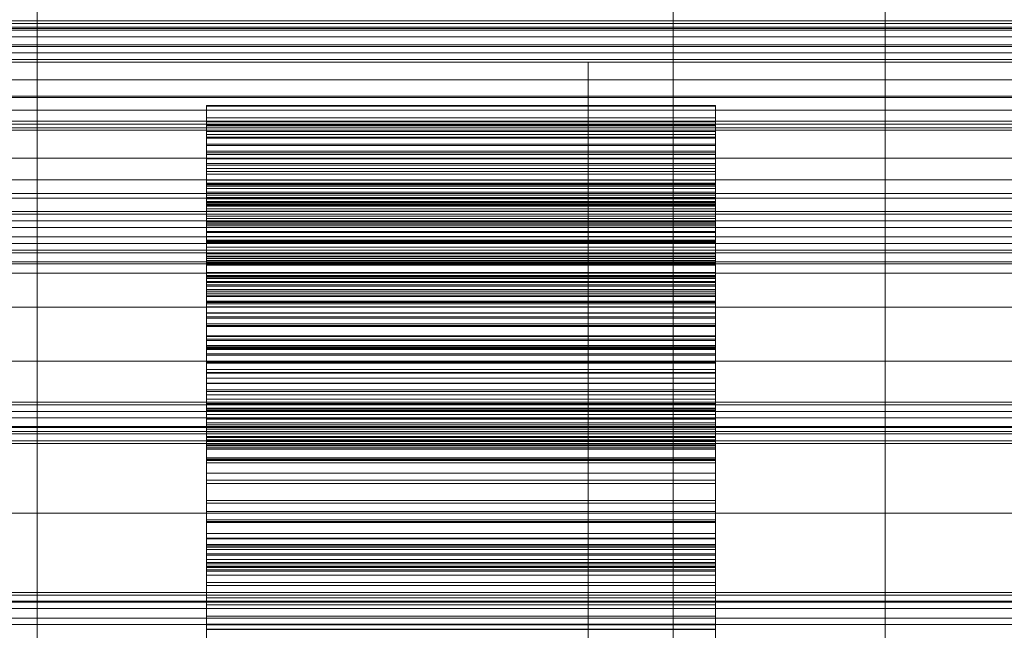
# Model space of a CAD drawing. Header units: millimetres. Extents: x -4738 to 65662, y -68080 to 6847.
# Tile 308 of 656: x 548 to 664, y -33797 to -33725. Entities that reach past the tile are written whole.
import ezdxf

# ---------------------------------------------------------------- set-up
doc = ezdxf.new("R2010")
doc.units = ezdxf.units.MM
for name, color, linetype, lineweight in [('COTAS_O', 1, 'Continuous', 0), ('COTAS_P', 1, 'Continuous', 0), ('frontal_briquetadora', 7, 'Continuous', 0), ('frontal_C03', 7, 'Continuous', 0), ('frontal_mezcladora', 7, 'Continuous', 0), ('frontal_secador', 7, 'Continuous', 0)]:
    doc.layers.add(name, color=color, linetype=linetype, lineweight=lineweight)
doc.dimstyles.new('R19_100', dxfattribs={"dimtxt": 250, "dimasz": 150, "dimexe": 150, "dimexo": 80, "dimgap": 100, "dimtad": 1, "dimtih": 1, "dimtoh": 1, "dimdsep": 46, "dimcen": 0.09, "dimadec": 0, "dimazin": 0, "dimtfac": 1, "dimtdec": 4, "dimtofl": 0, "dimtmove": 0, "dimatfit": 3, "dimfxl": 1, "dimtolj": 1, "dimtzin": 0, "dimarcsym": 0})

# ---------------------------------------------------------------- blocks, each defined once
blk = doc.blocks.new('DIM_R30_48')
at = {"layer": 'COTAS_O'}
for p, q in [((-1725, -33700), (-1575, -33655)), ((1725, -33700), (1575, -33655)), ((-1725, -34400), (-1725, -33700)), ((-1725, -33700), (1725, -33700)), ((-1725, -33700), (-1575, -33745)), ((1725, -33700), (1575, -33745)), ((1725, -34400), (1725, -33700))]:
    blk.add_line(p, q, dxfattribs=at)
blk.add_text('3450 O', height=250, dxfattribs=at).set_placement((0, -33600))
blk = doc.blocks.new('DIM_R30_49')
at = {"layer": 'COTAS_P'}
for p, q in [((-150, -32300), (550, -32300)), ((550, -32300), (505, -32450)), ((550, -34900), (550, -32300)), ((550, -32300), (595, -32450)), ((550, -34900), (505, -34750)), ((550, -34900), (595, -34750)), ((-150, -34900), (550, -34900))]:
    blk.add_line(p, q, dxfattribs=at)
blk.add_text('2600 P', height=250, rotation=90, dxfattribs=at).set_placement((450, -33600))

msp = doc.modelspace()

# ---------------------------------------------------------------- linework, layer by layer
at = {"layer": 'frontal_briquetadora'}
for p, q in [((570, -33737.351), (570, -33735.082)), ((630, -33735.082), (570, -33735.082)), ((570, -33735.082), (570, -33735.179)), ((630, -33737.351), (630, -33735.082)), ((630, -33735.082), (630, -33735.179)), ((630, -33735.179), (570, -33735.179)), ((570, -33735.179), (570, -33737.484)), ((630, -33735.179), (630, -33737.484)), ((570, -33738.497), (570, -33736.551)), ((630, -33736.551), (570, -33736.551)), ((570, -33736.551), (570, -33738.15)), ((570, -33738.815), (570, -33737.026)), ((630, -33737.026), (570, -33737.026)), ((570, -33737.026), (570, -33738.924)), ((570, -33739.636), (570, -33737.351)), ((630, -33737.351), (570, -33737.351)), ((630, -33738.497), (630, -33736.551)), ((630, -33736.551), (630, -33738.15)), ((630, -33738.815), (630, -33737.026)), ((630, -33737.026), (630, -33738.924)), ((630, -33739.636), (630, -33737.351)), ((630, -33737.484), (570, -33737.484)), ((570, -33737.484), (570, -33739.8)), ((630, -33738.15), (570, -33738.15)), ((570, -33738.15), (570, -33740.677)), ((570, -33740.487), (570, -33738.497)), ((630, -33738.497), (570, -33738.497)), ((630, -33737.484), (630, -33739.8)), ((630, -33738.15), (630, -33740.677)), ((630, -33740.487), (630, -33738.497)), ((570, -33741.363), (570, -33738.815)), ((630, -33738.815), (570, -33738.815)), ((630, -33738.924), (570, -33738.924)), ((570, -33738.924), (570, -33740.87)), ((570, -33741.93), (570, -33739.636)), ((630, -33739.636), (570, -33739.636)), ((630, -33741.363), (630, -33738.815)), ((630, -33738.924), (630, -33740.87)), ((630, -33741.93), (630, -33739.636)), ((630, -33739.8), (570, -33739.8)), ((570, -33739.8), (570, -33742.123)), ((570, -33742.516), (570, -33740.487)), ((630, -33740.487), (570, -33740.487)), ((630, -33740.677), (570, -33740.677)), ((570, -33740.677), (570, -33743.186)), ((630, -33740.87), (570, -33740.87)), ((570, -33740.87), (570, -33742.858)), ((630, -33739.8), (630, -33742.123)), ((630, -33742.516), (630, -33740.487)), ((630, -33740.677), (630, -33743.186)), ((630, -33740.87), (630, -33742.858)), ((570, -33743.89), (570, -33741.363)), ((630, -33741.363), (570, -33741.363)), ((570, -33744.23), (570, -33741.93)), ((630, -33741.93), (570, -33741.93)), ((630, -33743.89), (630, -33741.363)), ((630, -33744.23), (630, -33741.93)), ((630, -33742.123), (570, -33742.123)), ((570, -33742.123), (570, -33744.446)), ((570, -33744.58), (570, -33742.516)), ((630, -33742.516), (570, -33742.516)), ((570, -33742.858), (570, -33744.886)), ((570, -33746.078), (570, -33742.862)), ((630, -33742.862), (570, -33742.862)), ((570, -33742.862), (570, -33744.352)), ((630, -33743.186), (570, -33743.186)), ((570, -33743.186), (570, -33745.672)), ((630, -33742.123), (630, -33744.446)), ((630, -33744.58), (630, -33742.516)), ((630, -33742.858), (630, -33744.886)), ((630, -33746.078), (630, -33742.862)), ((630, -33742.862), (630, -33744.352)), ((630, -33743.186), (630, -33745.672)), ((570, -33745.318), (570, -33743.885)), ((630, -33743.885), (570, -33743.885)), ((570, -33743.885), (570, -33747.277)), ((570, -33746.39), (570, -33743.89)), ((570, -33746.528), (570, -33744.23)), ((630, -33744.23), (570, -33744.23)), ((630, -33744.352), (570, -33744.352)), ((570, -33744.352), (570, -33745.915)), ((630, -33745.318), (630, -33743.885)), ((630, -33743.885), (630, -33747.277)), ((630, -33746.39), (630, -33743.89)), ((630, -33746.528), (630, -33744.23)), ((630, -33744.352), (630, -33745.915)), ((630, -33744.446), (570, -33744.446)), ((570, -33744.446), (570, -33746.764)), ((570, -33746.676), (570, -33744.58)), ((630, -33744.58), (570, -33744.58)), ((630, -33744.886), (570, -33744.886)), ((570, -33744.886), (570, -33746.95)), ((570, -33746.827), (570, -33745.318)), ((630, -33745.318), (570, -33745.318)), ((630, -33744.446), (630, -33746.764)), ((630, -33746.676), (630, -33744.58)), ((630, -33744.886), (630, -33746.95)), ((630, -33746.827), (630, -33745.318)), ((630, -33745.672), (570, -33745.672)), ((570, -33745.672), (570, -33748.127)), ((630, -33745.915), (570, -33745.915)), ((570, -33745.915), (570, -33747.548)), ((570, -33748.735), (570, -33746.078)), ((630, -33746.078), (570, -33746.078)), ((570, -33748.856), (570, -33746.39)), ((630, -33746.39), (570, -33746.39)), ((570, -33748.819), (570, -33746.528)), ((630, -33746.528), (570, -33746.528)), ((570, -33748.801), (570, -33746.676)), ((630, -33746.676), (570, -33746.676)), ((630, -33745.672), (630, -33748.127)), ((630, -33745.915), (630, -33747.548)), ((630, -33748.735), (630, -33746.078)), ((630, -33748.856), (630, -33746.39)), ((630, -33748.819), (630, -33746.528)), ((630, -33748.801), (630, -33746.676)), ((630, -33746.764), (570, -33746.764)), ((570, -33746.764), (570, -33749.07)), ((570, -33748.409), (570, -33746.827)), ((630, -33746.827), (570, -33746.827)), ((630, -33746.95), (570, -33746.95)), ((570, -33746.95), (570, -33749.047)), ((630, -33747.277), (570, -33747.277)), ((570, -33747.277), (570, -33749.94)), ((630, -33747.548), (570, -33747.548)), ((570, -33747.548), (570, -33749.25)), ((630, -33746.764), (630, -33749.07)), ((630, -33748.409), (630, -33746.827)), ((630, -33746.95), (630, -33749.047)), ((630, -33747.277), (630, -33749.94)), ((630, -33747.548), (630, -33749.25)), ((630, -33748.127), (570, -33748.127)), ((570, -33748.127), (570, -33750.545)), ((570, -33750.064), (570, -33748.409)), ((630, -33748.409), (570, -33748.409)), ((570, -33751.343), (570, -33748.735)), ((630, -33748.735), (570, -33748.735)), ((570, -33750.953), (570, -33748.801)), ((630, -33748.801), (570, -33748.801)), ((570, -33751.095), (570, -33748.819)), ((630, -33748.819), (570, -33748.819)), ((570, -33751.279), (570, -33748.856)), ((630, -33748.856), (570, -33748.856)), ((630, -33748.127), (630, -33750.545)), ((630, -33750.064), (630, -33748.409)), ((630, -33751.343), (630, -33748.735)), ((630, -33750.953), (630, -33748.801)), ((630, -33751.095), (630, -33748.819)), ((630, -33751.279), (630, -33748.856)), ((630, -33749.047), (570, -33749.047)), ((570, -33749.047), (570, -33751.177)), ((630, -33749.07), (570, -33749.07)), ((570, -33749.07), (570, -33751.356)), ((630, -33749.25), (570, -33749.25)), ((570, -33749.25), (570, -33751.02)), ((630, -33749.94), (570, -33749.94)), ((570, -33749.94), (570, -33752.551)), ((570, -33751.79), (570, -33750.064)), ((630, -33750.064), (570, -33750.064)), ((630, -33749.047), (630, -33751.177)), ((630, -33749.07), (630, -33751.356)), ((630, -33749.25), (630, -33751.02)), ((630, -33749.94), (630, -33752.551)), ((630, -33751.79), (630, -33750.064)), ((630, -33750.545), (570, -33750.545)), ((570, -33750.545), (570, -33752.915)), ((570, -33753.136), (570, -33750.953)), ((630, -33750.953), (570, -33750.953)), ((630, -33751.02), (570, -33751.02)), ((570, -33751.02), (570, -33752.857)), ((570, -33753.342), (570, -33751.095)), ((630, -33751.095), (570, -33751.095)), ((630, -33751.177), (570, -33751.177)), ((570, -33751.177), (570, -33753.345)), ((570, -33753.651), (570, -33751.279)), ((630, -33751.279), (570, -33751.279)), ((570, -33753.895), (570, -33751.343)), ((630, -33751.343), (570, -33751.343)), ((630, -33751.356), (570, -33751.356)), ((570, -33751.356), (570, -33753.604)), ((630, -33750.545), (630, -33752.915)), ((630, -33753.136), (630, -33750.953)), ((630, -33751.02), (630, -33752.857)), ((630, -33753.342), (630, -33751.095)), ((630, -33751.177), (630, -33753.345)), ((630, -33753.651), (630, -33751.279)), ((630, -33753.895), (630, -33751.343)), ((630, -33751.356), (630, -33753.604)), ((570, -33753.588), (570, -33751.79)), ((630, -33751.79), (570, -33751.79)), ((630, -33753.588), (630, -33751.79)), ((630, -33752.551), (570, -33752.551)), ((570, -33752.551), (570, -33755.103)), ((630, -33752.857), (570, -33752.857)), ((570, -33752.857), (570, -33754.768)), ((630, -33752.915), (570, -33752.915)), ((570, -33752.915), (570, -33755.223)), ((570, -33763.445), (570, -33753.136)), ((630, -33753.136), (570, -33753.136)), ((570, -33763.625), (570, -33753.342)), ((630, -33753.342), (570, -33753.342)), ((630, -33753.345), (570, -33753.345)), ((570, -33753.345), (570, -33763.628)), ((570, -33755.465), (570, -33753.588)), ((630, -33753.588), (570, -33753.588)), ((630, -33753.604), (570, -33753.604)), ((570, -33753.604), (570, -33763.854)), ((570, -33755.955), (570, -33753.651)), ((630, -33753.651), (570, -33753.651)), ((630, -33752.551), (630, -33755.103)), ((630, -33752.857), (630, -33754.768)), ((630, -33752.915), (630, -33755.223)), ((630, -33763.445), (630, -33753.136)), ((630, -33763.625), (630, -33753.342)), ((630, -33753.345), (630, -33763.628)), ((630, -33755.465), (630, -33753.588)), ((630, -33753.604), (630, -33763.854)), ((630, -33755.955), (630, -33753.651)), ((570, -33754.755), (570, -33753.796)), ((630, -33753.796), (570, -33753.796)), ((570, -33753.796), (570, -33758.467)), ((570, -33756.383), (570, -33753.895)), ((630, -33753.895), (570, -33753.895)), ((570, -33755.813), (570, -33754.755)), ((630, -33754.755), (570, -33754.755)), ((630, -33754.768), (570, -33754.768)), ((570, -33754.768), (570, -33756.775)), ((630, -33754.755), (630, -33753.796)), ((630, -33753.796), (630, -33758.467)), ((630, -33756.383), (630, -33753.895)), ((630, -33755.813), (630, -33754.755)), ((630, -33754.768), (630, -33756.775)), ((630, -33755.103), (570, -33755.103)), ((570, -33755.103), (570, -33757.587)), ((630, -33755.223), (570, -33755.223)), ((570, -33755.223), (570, -33757.435)), ((570, -33760.14), (570, -33755.316)), ((630, -33755.316), (570, -33755.316)), ((570, -33755.316), (570, -33756.211)), ((570, -33757.446), (570, -33755.465)), ((630, -33755.465), (570, -33755.465)), ((570, -33756.969), (570, -33755.813)), ((630, -33755.813), (570, -33755.813)), ((570, -33758.156), (570, -33755.955)), ((630, -33755.955), (570, -33755.955)), ((630, -33755.103), (630, -33757.587)), ((630, -33755.223), (630, -33757.435)), ((630, -33760.14), (630, -33755.316)), ((630, -33755.316), (630, -33756.211)), ((630, -33757.446), (630, -33755.465)), ((630, -33756.969), (630, -33755.813)), ((630, -33758.156), (630, -33755.955)), ((630, -33756.211), (570, -33756.211)), ((570, -33756.211), (570, -33757.207)), ((570, -33758.799), (570, -33756.383)), ((630, -33756.383), (570, -33756.383)), ((630, -33756.775), (570, -33756.775)), ((570, -33756.775), (570, -33766.626)), ((570, -33758.223), (570, -33756.969)), ((630, -33756.969), (570, -33756.969)), ((630, -33756.211), (630, -33757.207)), ((630, -33758.799), (630, -33756.383)), ((630, -33756.775), (630, -33766.626)), ((630, -33758.223), (630, -33756.969)), ((630, -33757.207), (570, -33757.207)), ((570, -33757.207), (570, -33758.305)), ((630, -33757.435), (570, -33757.435)), ((570, -33757.435), (570, -33767.203)), ((570, -33767.213), (570, -33757.446)), ((630, -33757.446), (570, -33757.446)), ((630, -33757.587), (570, -33757.587)), ((570, -33757.587), (570, -33759.995)), ((570, -33767.834), (570, -33758.156)), ((630, -33758.156), (570, -33758.156)), ((570, -33759.577), (570, -33758.223)), ((630, -33758.223), (570, -33758.223)), ((630, -33758.305), (570, -33758.305)), ((570, -33758.305), (570, -33759.503)), ((630, -33757.207), (630, -33758.305)), ((630, -33757.435), (630, -33767.203)), ((630, -33767.213), (630, -33757.446)), ((630, -33757.587), (630, -33759.995)), ((630, -33767.834), (630, -33758.156)), ((630, -33759.577), (630, -33758.223)), ((630, -33758.305), (630, -33759.503)), ((630, -33758.467), (570, -33758.467)), ((570, -33758.467), (570, -33761.121)), ((570, -33761.129), (570, -33758.799)), ((630, -33758.799), (570, -33758.799)), ((630, -33758.467), (630, -33761.121)), ((630, -33761.129), (630, -33758.799)), ((630, -33759.503), (570, -33759.503)), ((570, -33759.503), (570, -33760.805)), ((570, -33761.034), (570, -33759.577)), ((630, -33759.577), (570, -33759.577)), ((630, -33759.995), (570, -33759.995)), ((570, -33759.995), (570, -33762.313)), ((570, -33762.785), (570, -33760.14)), ((630, -33760.14), (570, -33760.14)), ((630, -33759.503), (630, -33760.805)), ((630, -33761.034), (630, -33759.577)), ((630, -33759.995), (630, -33762.313)), ((630, -33762.785), (630, -33760.14)), ((630, -33760.805), (570, -33760.805)), ((570, -33760.805), (570, -33762.214)), ((570, -33762.608), (570, -33761.034)), ((630, -33761.034), (570, -33761.034)), ((630, -33761.121), (570, -33761.121)), ((570, -33761.121), (570, -33763.697)), ((570, -33763.354), (570, -33761.129)), ((630, -33761.129), (570, -33761.129)), ((630, -33760.805), (630, -33762.214)), ((630, -33762.608), (630, -33761.034)), ((630, -33761.121), (630, -33763.697)), ((630, -33763.354), (630, -33761.129)), ((630, -33762.214), (570, -33762.214)), ((570, -33762.214), (570, -33763.743)), ((630, -33762.313), (570, -33762.313)), ((570, -33762.313), (570, -33764.521)), ((570, -33764.34), (570, -33762.608)), ((630, -33762.608), (570, -33762.608)), ((570, -33765.349), (570, -33762.785)), ((630, -33762.785), (570, -33762.785)), ((630, -33762.214), (630, -33763.743)), ((630, -33762.313), (630, -33764.521)), ((630, -33764.34), (630, -33762.608)), ((630, -33765.349), (630, -33762.785)), ((570, -33765.421), (570, -33763.354)), ((630, -33763.354), (570, -33763.354)), ((570, -33763.628), (570, -33763.445)), ((630, -33763.445), (570, -33763.445)), ((570, -33766.626), (570, -33763.625)), ((630, -33763.625), (570, -33763.625)), ((630, -33763.697), (570, -33763.697)), ((570, -33763.697), (570, -33766.188)), ((630, -33763.743), (570, -33763.743)), ((570, -33763.743), (570, -33765.438)), ((630, -33763.854), (570, -33763.854)), ((570, -33763.854), (570, -33767.213)), ((630, -33765.421), (630, -33763.354)), ((630, -33763.628), (630, -33763.445)), ((630, -33766.626), (630, -33763.625)), ((630, -33763.697), (630, -33766.188)), ((630, -33763.743), (630, -33765.438)), ((630, -33763.854), (630, -33767.213)), ((570, -33773.239), (570, -33764.34)), ((630, -33764.34), (570, -33764.34)), ((630, -33764.521), (570, -33764.521)), ((570, -33764.521), (570, -33766.564)), ((630, -33773.239), (630, -33764.34)), ((630, -33764.521), (630, -33766.564)), ((570, -33767.824), (570, -33765.349)), ((630, -33765.349), (570, -33765.349)), ((570, -33774.184), (570, -33765.421)), ((630, -33765.421), (570, -33765.421)), ((630, -33765.438), (570, -33765.438)), ((570, -33765.438), (570, -33774.199)), ((630, -33766.188), (570, -33766.188)), ((570, -33766.188), (570, -33768.584)), ((630, -33767.824), (630, -33765.349)), ((630, -33774.184), (630, -33765.421)), ((630, -33765.438), (630, -33774.199)), ((630, -33766.188), (630, -33768.584)), ((630, -33766.564), (570, -33766.564)), ((570, -33766.564), (570, -33775.184)), ((630, -33766.626), (570, -33766.626)), ((630, -33767.203), (570, -33767.203)), ((570, -33767.203), (570, -33773.239)), ((630, -33767.213), (570, -33767.213)), ((630, -33766.564), (630, -33775.184)), ((630, -33767.203), (630, -33773.239)), ((570, -33770.203), (570, -33767.824)), ((630, -33767.824), (570, -33767.824)), ((570, -33774.199), (570, -33767.834)), ((630, -33767.834), (570, -33767.834)), ((630, -33768.584), (570, -33768.584)), ((570, -33768.584), (570, -33770.877)), ((630, -33770.203), (630, -33767.824)), ((630, -33774.199), (630, -33767.834)), ((630, -33768.584), (630, -33770.877)), ((570, -33774.696), (570, -33768.804)), ((630, -33768.804), (570, -33768.804)), ((570, -33768.804), (570, -33769.183)), ((630, -33769.183), (570, -33769.183)), ((570, -33769.183), (570, -33769.684)), ((630, -33769.684), (570, -33769.684)), ((570, -33769.684), (570, -33770.305)), ((630, -33774.696), (630, -33768.804)), ((630, -33768.804), (630, -33769.183)), ((630, -33769.183), (630, -33769.684)), ((630, -33769.684), (630, -33770.305)), ((570, -33772.474), (570, -33770.203)), ((630, -33770.203), (570, -33770.203)), ((630, -33770.305), (570, -33770.305)), ((570, -33770.305), (570, -33771.048)), ((570, -33771.057), (570, -33770.745)), ((630, -33770.745), (570, -33770.745)), ((570, -33770.745), (570, -33776.759)), ((630, -33770.877), (570, -33770.877)), ((570, -33770.877), (570, -33773.05)), ((630, -33771.048), (570, -33771.048)), ((570, -33771.048), (570, -33771.918)), ((570, -33771.491), (570, -33771.057)), ((630, -33771.057), (570, -33771.057)), ((630, -33772.474), (630, -33770.203)), ((630, -33770.305), (630, -33771.048)), ((630, -33771.057), (630, -33770.745)), ((630, -33770.745), (630, -33776.759)), ((630, -33770.877), (630, -33773.05)), ((630, -33771.048), (630, -33771.918)), ((630, -33771.491), (630, -33771.057)), ((570, -33772.048), (570, -33771.491)), ((630, -33771.491), (570, -33771.491)), ((630, -33771.918), (570, -33771.918)), ((570, -33771.918), (570, -33772.923)), ((570, -33772.731), (570, -33772.048)), ((630, -33772.048), (570, -33772.048)), ((630, -33772.048), (630, -33771.491)), ((630, -33771.918), (630, -33772.923)), ((630, -33772.731), (630, -33772.048)), ((570, -33774.622), (570, -33772.474)), ((630, -33772.474), (570, -33772.474)), ((570, -33773.542), (570, -33772.731)), ((630, -33772.731), (570, -33772.731)), ((630, -33772.923), (570, -33772.923)), ((570, -33772.923), (570, -33774.08)), ((630, -33773.05), (570, -33773.05)), ((570, -33773.05), (570, -33775.08)), ((630, -33773.239), (570, -33773.239)), ((630, -33774.622), (630, -33772.474)), ((630, -33773.542), (630, -33772.731)), ((630, -33772.923), (630, -33774.08)), ((630, -33773.05), (630, -33775.08)), ((570, -33774.492), (570, -33773.542)), ((630, -33773.542), (570, -33773.542)), ((630, -33774.08), (570, -33774.08)), ((570, -33774.08), (570, -33775.45)), ((570, -33782.95), (570, -33774.184)), ((630, -33774.184), (570, -33774.184)), ((630, -33774.199), (570, -33774.199)), ((570, -33775.597), (570, -33774.492)), ((630, -33774.492), (570, -33774.492)), ((630, -33774.492), (630, -33773.542)), ((630, -33774.08), (630, -33775.45)), ((630, -33782.95), (630, -33774.184)), ((630, -33775.597), (630, -33774.492)), ((570, -33776.623), (570, -33774.622)), ((630, -33774.622), (570, -33774.622)), ((570, -33777.214), (570, -33774.696)), ((630, -33774.696), (570, -33774.696)), ((630, -33775.08), (570, -33775.08)), ((570, -33775.08), (570, -33776.898)), ((630, -33775.184), (570, -33775.184)), ((570, -33775.184), (570, -33784.236)), ((630, -33775.45), (570, -33775.45)), ((570, -33775.45), (570, -33782.95)), ((570, -33776.921), (570, -33775.597)), ((630, -33775.597), (570, -33775.597)), ((630, -33776.623), (630, -33774.622)), ((630, -33777.214), (630, -33774.696)), ((630, -33775.08), (630, -33776.898)), ((630, -33775.184), (630, -33784.236)), ((630, -33775.45), (630, -33782.95)), ((630, -33776.921), (630, -33775.597)), ((570, -33778.406), (570, -33776.623)), ((630, -33776.623), (570, -33776.623)), ((630, -33776.759), (570, -33776.759)), ((570, -33776.759), (570, -33779.254)), ((630, -33776.898), (570, -33776.898)), ((570, -33776.898), (570, -33784.217)), ((630, -33778.406), (630, -33776.623)), ((630, -33776.759), (630, -33779.254)), ((630, -33776.898), (630, -33784.217)), ((570, -33784.236), (570, -33776.921)), ((630, -33776.921), (570, -33776.921)), ((570, -33779.629), (570, -33777.214)), ((630, -33777.214), (570, -33777.214)), ((630, -33784.236), (630, -33776.921)), ((630, -33779.629), (630, -33777.214)), ((570, -33785.535), (570, -33778.406)), ((630, -33778.406), (570, -33778.406)), ((630, -33785.535), (630, -33778.406)), ((630, -33779.254), (570, -33779.254)), ((570, -33779.254), (570, -33781.642)), ((570, -33781.933), (570, -33779.629)), ((630, -33779.629), (570, -33779.629)), ((630, -33779.254), (630, -33781.642)), ((630, -33781.933), (630, -33779.629)), ((630, -33781.642), (570, -33781.642)), ((570, -33781.642), (570, -33783.917)), ((570, -33784.118), (570, -33781.933)), ((630, -33781.933), (570, -33781.933)), ((630, -33781.642), (630, -33783.917)), ((630, -33784.118), (630, -33781.933)), ((630, -33782.95), (570, -33782.95)), ((630, -33783.917), (570, -33783.917)), ((570, -33783.917), (570, -33786.071)), ((570, -33786.172), (570, -33784.118)), ((630, -33784.118), (570, -33784.118)), ((570, -33784.217), (570, -33795.275)), ((630, -33784.217), (570, -33784.217)), ((630, -33784.236), (570, -33784.236)), ((630, -33783.917), (630, -33786.071)), ((630, -33786.172), (630, -33784.118)), ((630, -33784.217), (630, -33795.275)), ((570, -33796.822), (570, -33785.535)), ((630, -33785.535), (570, -33785.535)), ((630, -33786.071), (570, -33786.071)), ((570, -33786.071), (570, -33788.091)), ((570, -33788.08), (570, -33786.172)), ((630, -33786.172), (570, -33786.172)), ((630, -33796.822), (630, -33785.535)), ((630, -33786.071), (630, -33788.091)), ((630, -33788.08), (630, -33786.172)), ((570, -33786.887), (570, -33786.832)), ((630, -33786.832), (570, -33786.832)), ((570, -33786.832), (570, -33786.915)), ((570, -33787.082), (570, -33786.887)), ((630, -33786.887), (570, -33786.887)), ((630, -33786.915), (570, -33786.915)), ((570, -33786.915), (570, -33787.133)), ((570, -33787.426), (570, -33787.082)), ((630, -33787.082), (570, -33787.082)), ((630, -33787.133), (570, -33787.133)), ((570, -33787.133), (570, -33793.952)), ((630, -33786.887), (630, -33786.832)), ((630, -33786.832), (630, -33786.915)), ((630, -33787.082), (630, -33786.887)), ((630, -33786.915), (630, -33787.133)), ((630, -33787.426), (630, -33787.082)), ((630, -33787.133), (630, -33793.952)), ((570, -33787.927), (570, -33787.426)), ((630, -33787.426), (570, -33787.426)), ((570, -33788.61), (570, -33787.927)), ((630, -33787.927), (570, -33787.927)), ((570, -33789.813), (570, -33788.08)), ((630, -33788.08), (570, -33788.08)), ((630, -33788.091), (570, -33788.091)), ((570, -33788.091), (570, -33789.962)), ((630, -33787.927), (630, -33787.426)), ((630, -33788.61), (630, -33787.927)), ((630, -33789.813), (630, -33788.08)), ((630, -33788.091), (630, -33789.962)), ((570, -33789.548), (570, -33788.61)), ((630, -33788.61), (570, -33788.61)), ((570, -33788.962), (570, -33788.951)), ((630, -33788.951), (570, -33788.951)), ((570, -33788.951), (570, -33789.083)), ((570, -33789.112), (570, -33788.962)), ((630, -33788.962), (570, -33788.962)), ((630, -33789.083), (570, -33789.083)), ((570, -33789.083), (570, -33789.364)), ((570, -33789.398), (570, -33789.112)), ((630, -33789.112), (570, -33789.112)), ((630, -33789.364), (570, -33789.364)), ((570, -33789.364), (570, -33789.806)), ((570, -33796.302), (570, -33789.398)), ((630, -33789.398), (570, -33789.398)), ((570, -33795.275), (570, -33789.548)), ((630, -33789.548), (570, -33789.548)), ((630, -33789.548), (630, -33788.61)), ((630, -33788.962), (630, -33788.951)), ((630, -33788.951), (630, -33789.083)), ((630, -33789.112), (630, -33788.962)), ((630, -33789.083), (630, -33789.364)), ((630, -33789.398), (630, -33789.112)), ((630, -33789.364), (630, -33789.806)), ((630, -33796.302), (630, -33789.398)), ((630, -33795.275), (630, -33789.548)), ((570, -33789.806), (570, -33790.432)), ((570, -33791.291), (570, -33789.813)), ((630, -33789.813), (570, -33789.813)), ((630, -33789.962), (570, -33789.962)), ((570, -33789.962), (570, -33791.655)), ((630, -33790.432), (570, -33790.432)), ((570, -33790.432), (570, -33791.318)), ((630, -33789.806), (630, -33790.432)), ((630, -33791.291), (630, -33789.813)), ((630, -33789.962), (630, -33791.655)), ((630, -33790.432), (630, -33791.318)), ((570, -33796.798), (570, -33791.291)), ((630, -33791.291), (570, -33791.291)), ((630, -33791.318), (570, -33791.318)), ((570, -33791.318), (570, -33796.822)), ((630, -33791.655), (570, -33791.655)), ((570, -33791.655), (570, -33793.089)), ((630, -33796.798), (630, -33791.291)), ((630, -33791.318), (630, -33796.822)), ((630, -33791.655), (630, -33793.089)), ((630, -33793.089), (570, -33793.089)), ((570, -33793.089), (570, -33798.37)), ((630, -33793.089), (630, -33798.37)), ((630, -33793.952), (570, -33793.952)), ((570, -33793.952), (570, -33796.208)), ((630, -33793.952), (630, -33796.208)), ((630, -33795.275), (570, -33795.275)), ((630, -33796.208), (570, -33796.208)), ((570, -33796.208), (570, -33798.34)), ((570, -33798.52), (570, -33796.302)), ((630, -33796.302), (570, -33796.302)), ((630, -33796.208), (630, -33798.34)), ((630, -33798.52), (630, -33796.302)), ((570, -33809.593), (570, -33796.798)), ((630, -33796.798), (570, -33796.798)), ((630, -33796.822), (570, -33796.822)), ((630, -33809.593), (630, -33796.798))]:
    msp.add_line(p, q, dxfattribs=at)
at = {"layer": 'frontal_C03'}
for p, q in [((1250, -33725.118), (-1250, -33725.118)), ((1250, -33725.435), (-1250, -33725.435)), ((1250, -33726.229), (-1250, -33726.229)), ((-1250, -33726.993), (1250, -33726.993)), ((1250, -33728.116), (-1250, -33728.116)), ((1250, -33728.88), (-1250, -33728.88)), ((1250, -33729.674), (-1250, -33729.674)), ((1250, -33729.99), (-1250, -33729.99)), ((1250, -33747.576), (-1250, -33747.576)), ((1250, -33747.892), (-1250, -33747.892)), ((1250, -33748.686), (-1250, -33748.686)), ((-1250, -33749.451), (1250, -33749.451)), ((1250, -33750.573), (-1250, -33750.573)), ((1250, -33751.338), (-1250, -33751.338)), ((1250, -33752.132), (-1250, -33752.132)), ((1250, -33752.448), (-1250, -33752.448)), ((1250, -33770.033), (-1250, -33770.033)), ((1250, -33770.35), (-1250, -33770.35)), ((1250, -33771.144), (-1250, -33771.144)), ((-1250, -33771.908), (1250, -33771.908)), ((1250, -33773.031), (-1250, -33773.031)), ((1250, -33773.795), (-1250, -33773.795)), ((1250, -33774.589), (-1250, -33774.589)), ((1250, -33774.906), (-1250, -33774.906)), ((1250, -33792.491), (-1250, -33792.491)), ((1250, -33792.808), (-1250, -33792.808)), ((1250, -33793.602), (-1250, -33793.602)), ((-1250, -33794.366), (1250, -33794.366)), ((1250, -33795.489), (-1250, -33795.489)), ((1250, -33796.253), (-1250, -33796.253))]:
    msp.add_line(p, q, dxfattribs=at)
at = {"layer": 'frontal_mezcladora'}
for p, q in [((625, -34725), (625, -33700)), ((625, -33730), (625, -33700)), ((650, -34725), (650, -33700)), ((650, -33730), (650, -33700)), ((-650, -33730), (650, -33730)), ((-625, -33730), (625, -33730)), ((615, -33730), (650, -33730)), ((615, -34760), (615, -33730)), ((625, -33730), (650, -33730)), ((625, -34725), (625, -33730)), ((650, -34760), (650, -33730))]:
    msp.add_line(p, q, dxfattribs=at)
at = {"layer": 'frontal_secador'}
for p, q in [((1320, -33726), (-1320, -33726)), ((1250, -33725.859), (-1250, -33725.859)), ((-1250, -33726), (1250, -33726)), ((1320, -33727.929), (-1320, -33727.929)), ((-1320, -33730), (1320, -33730)), ((-1250, -33730), (1250, -33730)), ((1320, -33732.071), (-1320, -33732.071)), ((1320, -33734), (-1320, -33734)), ((1250, -33734.141), (-1250, -33734.141)), ((1320, -33735.657), (-1320, -33735.657)), ((1320, -33736.928), (-1320, -33736.928)), ((1250, -33737.285), (-1250, -33737.285)), ((1320, -33737.727), (-1320, -33737.727)), ((1320, -33738), (-1320, -33738)), ((1250, -33738), (-1250, -33738)), ((1250, -33741.314), (-1250, -33741.314)), ((1250, -33743.856), (-1250, -33743.856)), ((1250, -33745.455), (-1250, -33745.455)), ((1250, -33746), (-1250, -33746)), ((1360, -33753.5), (-1360, -33753.5)), ((1250, -33753.75), (-1250, -33753.75)), ((1360, -33754.863), (-1360, -33754.863)), ((1360, -33758.859), (-1360, -33758.859)), ((1360, -33765.216), (-1360, -33765.216)), ((1250, -33772.924), (-1250, -33772.924)), ((1360, -33773.5), (-1360, -33773.5)), ((1360, -33783.147), (-1360, -33783.147)), ((-1360, -33793.5), (1360, -33793.5)), ((-1250, -33793.5), (1250, -33793.5))]:
    msp.add_line(p, q, dxfattribs=at)

# ---------------------------------------------------------------- dimensions: what is measured, and where the dimension line sits
at = {"layer": 'COTAS_O'}
dim = msp.add_aligned_dim(p1=(-1725, -34400), p2=(1725, -34400), distance=700, text='<> O', dimstyle='R19_100', dxfattribs=at)
dim.commit()
dim.dimension.update_dxf_attribs({"geometry": 'DIM_R30_48', "text_midpoint": (0, -33700)})
at = {"layer": 'COTAS_P'}
dim = msp.add_aligned_dim(p1=(-150, -34900), p2=(-150, -32300), distance=-700, text='<> P', dimstyle='R19_100', dxfattribs=at)
dim.commit()
dim.dimension.update_dxf_attribs({"geometry": 'DIM_R30_49', "text_midpoint": (550, -33600)})

doc.saveas('drawing.dxf')
